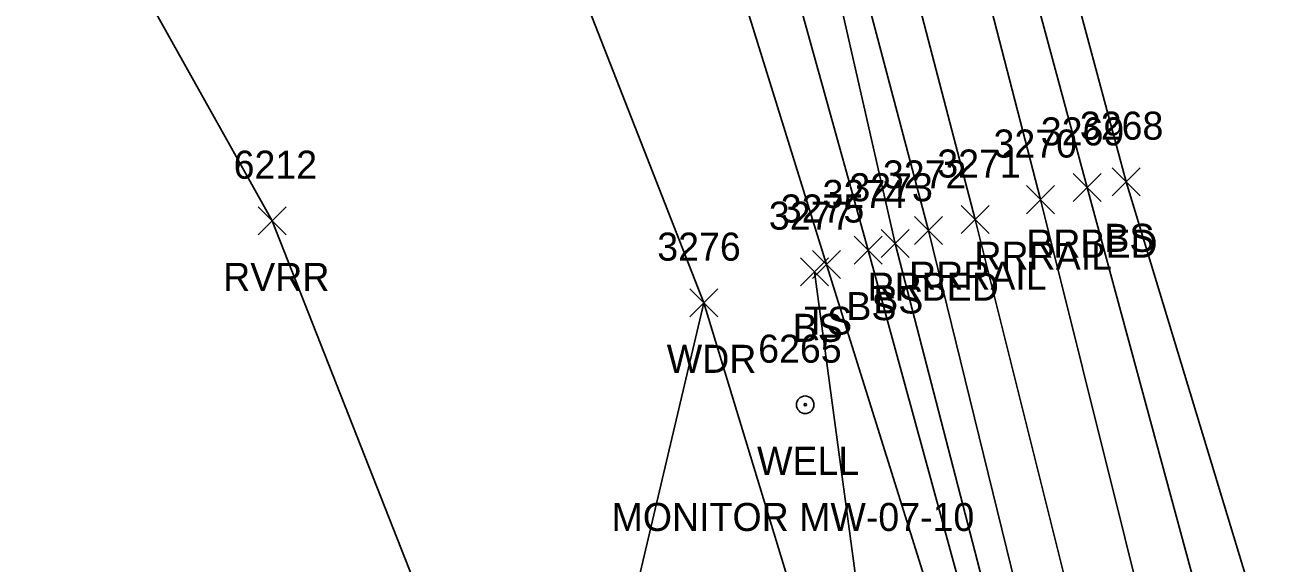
# Model space of a CAD drawing. Extents: x 1462668 to 1465147, y 550359 to 557351.
# Drawn here: x 1464827.2 to 1464915.6, y 552045.5 to 552083.9 of the extents above; entities that cross this region are included whole.
import ezdxf

# ---------------------------------------------------------------- set-up
doc = ezdxf.new("R2010")
doc.units = 0
for name, color, linetype in [('L_A', 7, 'Continuous'), ('L_I', 7, 'Continuous'), ('L_TIC', 7, 'Continuous'), ('LAWA', 7, 'Continuous'), ('LAWE', 7, 'Continuous'), ('LELB', 7, 'Continuous'), ('Level 6', 7, 'Continuous'), ('R_A', 7, 'Continuous'), ('R_I', 7, 'Continuous'), ('R_TIC', 7, 'Continuous'), ('RR', 7, 'Continuous'), ('RRB', 7, 'Continuous'), ('U_A', 7, 'Continuous'), ('U_C', 7, 'Continuous'), ('U_I', 7, 'Continuous'), ('UWW', 7, 'Continuous')]:
    doc.layers.add(name, color=color, linetype=linetype)

msp = doc.modelspace()

# ---------------------------------------------------------------- linework, layer by layer
at = {"layer": 'L_TIC'}
for points in [[(1464904.761, 552071.72), (1464906.761, 552073.72)], [(1464906.761, 552071.72), (1464904.761, 552073.72)], [(1464843.874, 552068.937), (1464845.874, 552070.937)], [(1464845.874, 552068.937), (1464843.874, 552070.937)], [(1464888.287, 552067.326), (1464890.287, 552069.326)], [(1464890.287, 552067.326), (1464888.287, 552069.326)], [(1464886.372, 552066.85), (1464888.372, 552068.85)], [(1464888.372, 552066.85), (1464886.372, 552068.85)], [(1464883.393, 552065.812), (1464885.393, 552067.812)], [(1464885.393, 552065.812), (1464883.393, 552067.812)], [(1464882.545, 552065.303), (1464884.545, 552067.303)], [(1464884.545, 552065.303), (1464882.545, 552067.303)], [(1464874.647, 552063.092), (1464876.647, 552065.092)], [(1464876.647, 552063.092), (1464874.647, 552065.092)]]:
    msp.add_lwpolyline(points, dxfattribs=at)
at = {"layer": 'LAWA'}
msp.add_lwpolyline([(1464822.087, 552191.133), (1464831.118, 552181.232), (1464846.09, 552139.32), (1464854.394, 552125.406), (1464854.764, 552118.306), (1464855.523, 552116.346), (1464856.407, 552111.991), (1464857.399, 552108.256), (1464864.207, 552098.993), (1464865.551, 552089.928), (1464875.647, 552064.092), (1464890.349, 552015.738), (1464891.377, 551985.686), (1464904.19, 551931.254), (1464914.206, 551881.525), (1464914.12, 551876.904), (1464914.481, 551872.199), (1464915.569, 551866.45), (1464918.593, 551841.115), (1464926.38, 551805.641), (1464933.399, 551771.247), (1464941.839, 551717.471), (1464938.823, 551676.131)], dxfattribs=at)
at = {"layer": 'LAWE'}
msp.add_lwpolyline([(1464759.607, 552202.791), (1464780.255, 552180.442), (1464803.55, 552143.818), (1464844.874, 552069.937), (1464864.992, 552018.836), (1464877.426, 551966.682), (1464888.805, 551925.752), (1464895.941, 551874.4), (1464909.189, 551813.798), (1464921.739, 551738.633), (1464922.142, 551696.642), (1464920.395, 551669.353), (1464907.689, 551643.721), (1464887.986, 551607.682), (1464886.947, 551593.618), (1464873.845, 551575.884)], dxfattribs=at)
at = {"layer": 'LELB'}
for points in [[(1464857.073, 552242.46), (1464865.203, 552212.965), (1464870.972, 552191.584), (1464885.97, 552152.015), (1464894.041, 552116.367), (1464905.761, 552072.72), (1464920.398, 552024.45), (1464929.486, 551994.428), (1464932.737, 551964.506), (1464936.27, 551937.805), (1464947, 551882.985), (1464947.49, 551881.01), (1464947.729, 551877.324), (1464953.66, 551846.695), (1464959.084, 551811.501), (1464964.302, 551776.721), (1464969.185, 551734.917), (1464970.837, 551722.675), (1464975.54, 551682.828), (1464978.033, 551647.862), (1464981.697, 551599.508)], [(1464841.767, 552238.454), (1464846.311, 552215.692), (1464847.254, 552212.756), (1464849.978, 552207.373), (1464857.975, 552186.501), (1464868.504, 552146.919), (1464872.781, 552131.978), (1464875.541, 552118.938), (1464878.727, 552113.796), (1464883.374, 552094.342), (1464889.287, 552068.326), (1464901.682, 552020.393), (1464908.939, 551990.327), (1464920.828, 551934.466), (1464930.043, 551882.576), (1464931.817, 551870.059), (1464936.459, 551843.738), (1464941.818, 551807.959), (1464946.966, 551773.694), (1464953.525, 551717.463), (1464958.24, 551678.97), (1464961.438, 551645.401), (1464964.548, 551597.849), (1464966.73, 551546.973)], [(1464856.407, 552111.991), (1464869.049, 552115.124), (1464874.454, 552115.018), (1464880.289, 552093.339), (1464887.372, 552067.85), (1464900.427, 552020.059), (1464907.367, 551989.844), (1464918.722, 551934.102), (1464928.622, 551882.305), (1464926.151, 551877.252), (1464914.12, 551876.904)], [(1464857.399, 552108.256), (1464868.053, 552112.15), (1464873.541, 552110.053), (1464873.562, 552106.227), (1464876.535, 552092.155), (1464884.393, 552066.812), (1464898.941, 552020.346), (1464905.262, 551989.536), (1464916.605, 551933.48), (1464927.241, 551882.999), (1464926.195, 551879.312), (1464914.206, 551881.525)], [(1464883.545, 552066.303), (1464890.349, 552015.738), (1464900.879, 551988.183), (1464913.287, 551932.869)]]:
    msp.add_lwpolyline(points, dxfattribs=at)
at = {"layer": 'Level 6'}
msp.add_lwpolyline([(1464750.606, 552259.404), (1464755.382, 552255.939), (1464758.035, 552249.086), (1464760.688, 552242.233), (1464763.341, 552235.379), (1464765.995, 552228.526), (1464781.421, 552231.454), (1464815.611, 552206.874), (1464818.425, 552197.451), (1464822.087, 552191.133), (1464824.031, 552176.019), (1464846.09, 552139.32), (1464844.927, 552138.191), (1464844.974, 552137.766), (1464842.653, 552136.542), (1464854.764, 552118.306), (1464856.407, 552111.991), (1464857.399, 552108.256), (1464865.551, 552089.928), (1464875.647, 552064.092), (1464864.992, 552018.836)], dxfattribs=at)
at = {"layer": 'R_TIC'}
for points in [[(1464901.984, 552071.31), (1464903.984, 552073.31)], [(1464903.984, 552071.31), (1464901.984, 552073.31)], [(1464898.646, 552070.443), (1464900.646, 552072.443)], [(1464900.646, 552070.443), (1464898.646, 552072.443)], [(1464890.672, 552068.239), (1464892.672, 552070.239)], [(1464892.672, 552068.239), (1464890.672, 552070.239)], [(1464893.986, 552069.018), (1464895.986, 552071.018)], [(1464895.986, 552069.018), (1464893.986, 552071.018)]]:
    msp.add_lwpolyline(points, dxfattribs=at)
at = {"layer": 'RR'}
for points in [[(1464852.018, 552240.973), (1464860.947, 552211.033), (1464867.461, 552189.376), (1464878.559, 552150.33), (1464888.647, 552114.075), (1464899.646, 552071.443), (1464911.672, 552023.254), (1464918.831, 551992.823), (1464930.962, 551937.236), (1464942.412, 551878.482), (1464948.103, 551846.233), (1464953.707, 551810.597), (1464958.788, 551776.331), (1464965.839, 551719.165), (1464969.849, 551681.61), (1464973.047, 551646.903), (1464976.541, 551599.09), (1464979.466, 551547.892)], [(1464847.445, 552239.369), (1464856.378, 552209.511), (1464862.722, 552188.027), (1464873.7, 552148.909), (1464883.831, 552112.826), (1464894.986, 552070.018), (1464906.935, 552022.214), (1464914.039, 551991.6), (1464926.182, 551935.754), (1464937.517, 551877.854), (1464943.209, 551844.778), (1464948.862, 551809.476), (1464953.802, 551775.612), (1464961.003, 551718.493), (1464964.955, 551680.701), (1464968.008, 551645.824), (1464971.716, 551598.578), (1464974.513, 551547.483)]]:
    msp.add_lwpolyline(points, dxfattribs=at)
at = {"layer": 'RRB'}
for points in [[(1464855.422, 552240.921), (1464863.563, 552211.631), (1464869.445, 552190.896), (1464882.084, 552151.366), (1464891.394, 552115.242), (1464902.984, 552072.31), (1464915.98, 552024.342), (1464921.969, 551993.583), (1464934.023, 551937.543), (1464944.846, 551880.383), (1464950.998, 551846.607), (1464956.756, 551811.211), (1464961.883, 551776.424), (1464968.846, 551719.753), (1464973.229, 551681.784), (1464976.322, 551647.694), (1464979.273, 551599.531)], [(1464844.83, 552239.098), (1464853.124, 552208.566), (1464859.712, 552187.117), (1464871.119, 552147.961), (1464880.107, 552112.885), (1464891.672, 552069.239), (1464903.447, 552021.231), (1464911.317, 551990.864), (1464923.484, 551935.235), (1464934.182, 551877.157), (1464939.938, 551844.744), (1464945.918, 551808.83), (1464950.756, 551774.654), (1464957.698, 551718.031), (1464961.718, 551680.009), (1464964.728, 551645.561), (1464968.389, 551597.952), (1464970.747, 551547.201)]]:
    msp.add_lwpolyline(points, dxfattribs=at)
at = {"layer": 'UWW'}
for radius in [0.625, 0.0833]:
    msp.add_circle((1464882.878, 552056.818), radius, dxfattribs=at)

# ---------------------------------------------------------------- texts
at = {"layer": 'L_A'}
for s, p in [('BS', (1464904.202, 552067.72)), ('RVRR', (1464841.386, 552064.937)), ('BS', (1464887.728, 552063.326)), ('BS', (1464885.813, 552062.85)), ('BS', (1464881.986, 552061.303)), ('TS', (1464882.802, 552061.812)), ('WDR', (1464873.009, 552059.092))]:
    msp.add_text(s, height=2, dxfattribs=at).set_placement(p)
at = {"layer": 'L_I'}
for s, p in [('3268', (1464902.454, 552075.72)), ('6212', (1464842.134, 552072.937)), ('3274', (1464884.112, 552070.85)), ('3273', (1464886.027, 552071.326)), ('3277', (1464880.285, 552069.303)), ('3275', (1464881.133, 552069.812)), ('3276', (1464872.332, 552067.092))]:
    msp.add_text(s, height=2, dxfattribs=at).set_placement(p)
at = {"layer": 'R_A'}
for s, p in [('RRRAIL', (1464894.937, 552066.443)), ('RRBED', (1464898.63, 552067.31)), ('RRRAIL', (1464890.278, 552065.018)), ('RRBED', (1464887.318, 552064.239))]:
    msp.add_text(s, height=2, dxfattribs=at).set_placement(p)
at = {"layer": 'R_I'}
for s, p in [('3269', (1464899.669, 552075.31)), ('3270', (1464896.299, 552074.443)), ('3271', (1464892.293, 552073.018)), ('3272', (1464888.412, 552072.239))]:
    msp.add_text(s, height=2, dxfattribs=at).set_placement(p)
at = {"layer": 'U_A'}
msp.add_text('WELL', height=2, dxfattribs=at).set_placement((1464879.445, 552051.818))
at = {"layer": 'U_C'}
msp.add_text('MONITOR MW-07-10', height=2, dxfattribs=at).set_placement((1464869.075, 552047.818))
at = {"layer": 'U_I'}
msp.add_text('6265', height=2, dxfattribs=at).set_placement((1464879.524, 552059.818))

doc.saveas('drawing.dxf')
